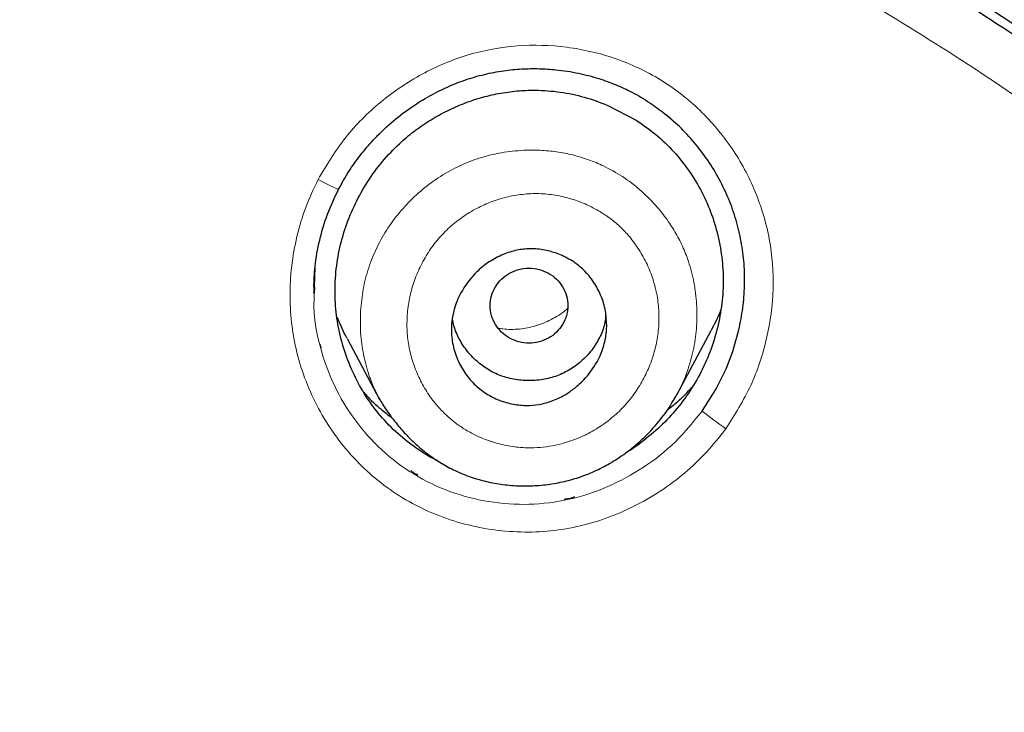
# Model space of a CAD drawing. Header units: millimetres. Extents: x 8 to 830, y 12 to 2106.
# Tile 581 of 624: x 488 to 500, y 1860 to 1868. Entities that reach past the tile are written whole.
import ezdxf

# ---------------------------------------------------------------- set-up
doc = ezdxf.new("R2010")
doc.units = ezdxf.units.MM

msp = doc.modelspace()

# ---------------------------------------------------------------- linework, layer by layer
at = {"color": 7, "linetype": 'Continuous', "lineweight": 30}
for p, q in [((494.922, 1867.393), (495.25, 1867.222)), ((494.922, 1867.393), (495.25, 1867.222)), ((491.519, 1865.335), (491.517, 1865.222)), ((491.519, 1865.335), (491.517, 1865.222)), ((491.514, 1865.222), (491.514, 1865.215)), ((491.514, 1865.222), (491.514, 1865.215)), ((491.524, 1865.285), (491.522, 1865.215)), ((491.524, 1865.285), (491.522, 1865.215)), ((495.723, 1864.038), (496.121, 1864.784)), ((491.901, 1864.691), (492.279, 1863.981)), ((492.282, 1863.983), (492.277, 1863.993)), ((495.779, 1863.948), (495.779, 1863.948)), ((495.779, 1863.948), (495.779, 1863.948))]:
    msp.add_line(p, q, dxfattribs=at)
at = {"color": 8, "linetype": 'Continuous', "lineweight": 0}
for p, q in [((491.53, 1865.516), (491.524, 1865.285)), ((491.53, 1865.516), (491.524, 1865.285)), ((492.294, 1863.96), (492.282, 1863.983))]:
    msp.add_line(p, q, dxfattribs=at)
at = {"color": 8, "linetype": 'Continuous', "lineweight": 0, "flags": 128}
msp.add_lwpolyline([(491.803, 1866.422), (491.803, 1866.42), (491.794, 1866.423), (491.774, 1866.431), (491.745, 1866.444), (491.708, 1866.461), (491.665, 1866.482), (491.617, 1866.506), (491.565, 1866.532)], dxfattribs=at)
msp.add_lwpolyline([(491.803, 1866.422), (491.803, 1866.42), (491.794, 1866.423), (491.774, 1866.431), (491.745, 1866.444), (491.708, 1866.461), (491.665, 1866.482), (491.617, 1866.506), (491.565, 1866.532)], dxfattribs=at)
at = {"color": 8, "linetype": 'Continuous', "lineweight": 0}
msp.add_arc((499.289, 1867.951), 5.249, 231.3978, 235.142, dxfattribs=at)
at = {"color": 7, "linetype": 'Continuous', "lineweight": 30}
for points, knots in [([(510.735, 1777.283), (511.196, 1778.511), (512.114, 1780.956), (513.098, 1784.726), (513.872, 1788.507), (514.456, 1792.3), (514.943, 1796.485), (515.298, 1801.065), (515.507, 1806.03), (515.602, 1811.577), (515.593, 1817.706), (515.581, 1824.436), (515.477, 1831.185), (515.158, 1837.963), (514.614, 1843.619), (513.944, 1848.142), (513.279, 1851.54), (512.399, 1854.924), (511.244, 1858.268), (509.826, 1861.345), (508.149, 1864.109), (506.256, 1866.524), (504.046, 1868.669), (501.607, 1870.523), (499.025, 1872.121), (495.903, 1873.724), (492.217, 1875.246), (487.967, 1876.614), (483.651, 1877.697), (479.286, 1878.524), (474.885, 1879.093), (470.474, 1879.417), (466.081, 1879.544), (461.71, 1879.555), (457.339, 1879.543), (452.947, 1879.415), (448.536, 1879.093), (444.134, 1878.525), (439.769, 1877.697), (435.453, 1876.616), (431.203, 1875.245), (427.517, 1873.725), (424.396, 1872.122), (421.813, 1870.525), (419.375, 1868.669), (417.164, 1866.525), (415.271, 1864.109), (413.594, 1861.345), (412.176, 1858.269), (411.021, 1854.924), (410.141, 1851.54), (409.476, 1848.142), (408.806, 1843.619), (408.262, 1837.963), (407.943, 1831.185), (407.839, 1824.437), (407.828, 1817.706), (407.817, 1811.126), (407.941, 1804.673), (408.288, 1798.348), (408.866, 1792.889), (409.585, 1788.305), (410.354, 1784.591), (411.329, 1780.89), (412.232, 1778.489), (412.686, 1777.283)], [0, 0, 0, 0, 0.01422, 0.028301, 0.042283, 0.056188, 0.070046, 0.088148, 0.106186, 0.124159, 0.148558, 0.172923, 0.197399, 0.221993, 0.24671, 0.259145, 0.27167, 0.284302, 0.297067, 0.309991, 0.320883, 0.3319, 0.342924, 0.353811, 0.364567, 0.375221, 0.391058, 0.40678, 0.422432, 0.438055, 0.453668, 0.469227, 0.484683, 0.500001, 0.515318, 0.530774, 0.546334, 0.561944, 0.577571, 0.59322, 0.608942, 0.624779, 0.635434, 0.646191, 0.657076, 0.668103, 0.679114, 0.690014, 0.702933, 0.7157, 0.728331, 0.740856, 0.753291, 0.778008, 0.802602, 0.827078, 0.851444, 0.875842, 0.898728, 0.921719, 0.944802, 0.958463, 0.9722, 0.986034, 1, 1, 1, 1]), ([(510.735, 1777.283), (511.196, 1778.511), (512.114, 1780.956), (513.098, 1784.726), (513.872, 1788.507), (514.456, 1792.3), (514.943, 1796.485), (515.298, 1801.065), (515.507, 1806.03), (515.602, 1811.577), (515.593, 1817.706), (515.581, 1824.436), (515.477, 1831.185), (515.158, 1837.963), (514.614, 1843.619), (513.944, 1848.142), (513.279, 1851.54), (512.399, 1854.924), (511.244, 1858.268), (509.826, 1861.345), (508.149, 1864.109), (506.256, 1866.524), (504.046, 1868.669), (501.607, 1870.523), (499.025, 1872.121), (495.903, 1873.724), (492.217, 1875.246), (487.967, 1876.614), (483.651, 1877.697), (479.286, 1878.524), (474.885, 1879.093), (470.474, 1879.417), (466.081, 1879.544), (461.71, 1879.555), (457.339, 1879.543), (452.947, 1879.415), (448.536, 1879.093), (444.134, 1878.525), (439.769, 1877.697), (435.453, 1876.616), (431.203, 1875.245), (427.517, 1873.725), (424.396, 1872.122), (421.813, 1870.525), (419.375, 1868.669), (417.164, 1866.525), (415.271, 1864.109), (413.594, 1861.345), (412.176, 1858.269), (411.021, 1854.924), (410.141, 1851.54), (409.476, 1848.142), (408.806, 1843.619), (408.262, 1837.963), (407.943, 1831.185), (407.839, 1824.437), (407.828, 1817.706), (407.817, 1811.126), (407.941, 1804.673), (408.288, 1798.348), (408.866, 1792.889), (409.585, 1788.305), (410.354, 1784.591), (411.329, 1780.89), (412.232, 1778.489), (412.686, 1777.283)], [0, 0, 0, 0, 0.01422, 0.028301, 0.042283, 0.056188, 0.070046, 0.088148, 0.106186, 0.124159, 0.148558, 0.172923, 0.197399, 0.221993, 0.24671, 0.259145, 0.27167, 0.284302, 0.297067, 0.309991, 0.320883, 0.3319, 0.342924, 0.353811, 0.364567, 0.375221, 0.391058, 0.40678, 0.422432, 0.438055, 0.453668, 0.469227, 0.484683, 0.500001, 0.515318, 0.530774, 0.546334, 0.561944, 0.577571, 0.59322, 0.608942, 0.624779, 0.635434, 0.646191, 0.657076, 0.668103, 0.679114, 0.690014, 0.702933, 0.7157, 0.728331, 0.740856, 0.753291, 0.778008, 0.802602, 0.827078, 0.851444, 0.875842, 0.898728, 0.921719, 0.944802, 0.958463, 0.9722, 0.986034, 1, 1, 1, 1]), ([(509.342, 1777.405), (509.718, 1778.392), (510.47, 1780.366), (511.332, 1783.407), (512.046, 1786.476), (512.617, 1789.571), (513.077, 1792.68), (513.51, 1796.392), (513.859, 1800.711), (514.082, 1805.632), (514.182, 1810.777), (514.188, 1816.142), (514.173, 1821.731), (514.115, 1827.323), (513.942, 1832.92), (513.588, 1838.517), (513.084, 1843.169), (512.519, 1846.875), (511.991, 1849.641), (511.334, 1852.386), (510.519, 1855.094), (509.512, 1857.746), (508.383, 1860.098), (507.165, 1862.141), (505.916, 1863.888), (504.502, 1865.514), (502.758, 1867.162), (500.656, 1868.771), (498.205, 1870.302), (495.467, 1871.725), (492.454, 1873.021), (489.178, 1874.177), (485.839, 1875.143), (482.453, 1875.939), (478.747, 1876.63), (474.722, 1877.159), (470.387, 1877.487), (466.047, 1877.618), (461.711, 1877.632), (457.374, 1877.617), (453.033, 1877.484), (448.697, 1877.159), (444.672, 1876.63), (440.967, 1875.94), (437.582, 1875.144), (434.243, 1874.177), (430.966, 1873.02), (427.952, 1871.725), (425.215, 1870.302), (422.765, 1868.771), (420.664, 1867.161), (418.919, 1865.515), (417.506, 1863.888), (416.255, 1862.141), (415.039, 1860.097), (413.909, 1857.746), (412.902, 1855.094), (412.087, 1852.386), (411.43, 1849.642), (410.902, 1846.875), (410.337, 1843.17), (409.833, 1838.517), (409.479, 1832.921), (409.306, 1827.324), (409.248, 1821.731), (409.233, 1816.142), (409.239, 1810.852), (409.333, 1805.856), (409.537, 1801.159), (409.896, 1796.466), (410.376, 1792.367), (410.925, 1788.863), (411.488, 1785.949), (412.182, 1783.059), (413.011, 1780.196), (413.722, 1778.336), (414.078, 1777.405)], [0, 0, 0, 0, 0.011709, 0.0234, 0.035079, 0.046745, 0.058401, 0.070053, 0.08835, 0.106637, 0.124908, 0.145647, 0.166375, 0.187119, 0.207887, 0.228673, 0.249479, 0.259892, 0.270315, 0.28075, 0.291198, 0.301658, 0.31213, 0.319994, 0.327864, 0.335737, 0.343609, 0.354092, 0.364563, 0.37502, 0.38755, 0.400066, 0.41258, 0.425091, 0.437599, 0.45323, 0.468841, 0.484431, 0.499999, 0.515569, 0.531166, 0.546782, 0.562408, 0.574915, 0.587424, 0.599934, 0.612454, 0.624987, 0.635443, 0.645912, 0.656393, 0.664263, 0.672136, 0.680006, 0.687871, 0.698343, 0.708803, 0.71925, 0.729685, 0.740108, 0.750521, 0.771326, 0.792113, 0.81288, 0.833624, 0.854353, 0.875091, 0.892532, 0.909986, 0.927451, 0.944927, 0.955919, 0.966921, 0.977933, 0.988958, 1, 1, 1, 1]), ([(509.342, 1777.405), (509.718, 1778.392), (510.47, 1780.366), (511.332, 1783.407), (512.046, 1786.476), (512.617, 1789.571), (513.077, 1792.68), (513.51, 1796.392), (513.859, 1800.711), (514.082, 1805.632), (514.182, 1810.777), (514.188, 1816.142), (514.173, 1821.731), (514.115, 1827.323), (513.942, 1832.92), (513.588, 1838.517), (513.084, 1843.169), (512.519, 1846.875), (511.991, 1849.641), (511.334, 1852.386), (510.519, 1855.094), (509.512, 1857.746), (508.383, 1860.098), (507.165, 1862.141), (505.916, 1863.888), (504.502, 1865.514), (502.758, 1867.162), (500.656, 1868.771), (498.205, 1870.302), (495.467, 1871.725), (492.454, 1873.021), (489.178, 1874.177), (485.839, 1875.143), (482.453, 1875.939), (478.747, 1876.63), (474.722, 1877.159), (470.387, 1877.487), (466.047, 1877.618), (461.711, 1877.632), (457.374, 1877.617), (453.033, 1877.484), (448.697, 1877.159), (444.672, 1876.63), (440.967, 1875.94), (437.582, 1875.144), (434.243, 1874.177), (430.966, 1873.02), (427.952, 1871.725), (425.215, 1870.302), (422.765, 1868.771), (420.664, 1867.161), (418.919, 1865.515), (417.506, 1863.888), (416.255, 1862.141), (415.039, 1860.097), (413.909, 1857.746), (412.902, 1855.094), (412.087, 1852.386), (411.43, 1849.642), (410.902, 1846.875), (410.337, 1843.17), (409.833, 1838.517), (409.479, 1832.921), (409.306, 1827.324), (409.248, 1821.731), (409.233, 1816.142), (409.239, 1810.852), (409.333, 1805.856), (409.537, 1801.159), (409.896, 1796.466), (410.376, 1792.367), (410.925, 1788.863), (411.488, 1785.949), (412.182, 1783.059), (413.011, 1780.196), (413.722, 1778.336), (414.078, 1777.405)], [0, 0, 0, 0, 0.011709, 0.0234, 0.035079, 0.046745, 0.058401, 0.070053, 0.08835, 0.106637, 0.124908, 0.145647, 0.166375, 0.187119, 0.207887, 0.228673, 0.249479, 0.259892, 0.270315, 0.28075, 0.291198, 0.301658, 0.31213, 0.319994, 0.327864, 0.335737, 0.343609, 0.354092, 0.364563, 0.37502, 0.38755, 0.400066, 0.41258, 0.425091, 0.437599, 0.45323, 0.468841, 0.484431, 0.499999, 0.515569, 0.531166, 0.546782, 0.562408, 0.574915, 0.587424, 0.599934, 0.612454, 0.624987, 0.635443, 0.645912, 0.656393, 0.664263, 0.672136, 0.680006, 0.687871, 0.698343, 0.708803, 0.71925, 0.729685, 0.740108, 0.750521, 0.771326, 0.792113, 0.81288, 0.833624, 0.854353, 0.875091, 0.892532, 0.909986, 0.927451, 0.944927, 0.955919, 0.966921, 0.977933, 0.988958, 1, 1, 1, 1]), ([(508.32, 1777.336), (508.798, 1778.495), (509.754, 1780.813), (510.788, 1784.423), (511.617, 1788.08), (512.246, 1791.776), (512.776, 1795.87), (513.17, 1800.359), (513.417, 1805.242), (513.545, 1810.726), (513.559, 1816.809), (513.561, 1823.49), (513.474, 1830.172), (513.167, 1836.849), (512.631, 1842.404), (511.967, 1846.826), (511.302, 1850.116), (510.432, 1853.356), (509.307, 1856.526), (507.943, 1859.411), (506.36, 1861.974), (504.598, 1864.196), (502.559, 1866.182), (500.302, 1867.929), (497.884, 1869.447), (494.921, 1870.991), (491.395, 1872.473), (487.31, 1873.812), (483.151, 1874.878), (478.924, 1875.692), (474.644, 1876.259), (470.335, 1876.586), (466.021, 1876.715), (463.147, 1876.722), (461.71, 1876.725)], [0, 0, 0, 0, 0.027961, 0.055896, 0.083926, 0.111994, 0.13998, 0.176562, 0.213145, 0.249758, 0.299733, 0.349715, 0.399667, 0.449587, 0.499558, 0.524633, 0.549704, 0.574672, 0.599627, 0.624766, 0.645672, 0.666497, 0.687479, 0.708392, 0.729201, 0.750078, 0.781476, 0.812638, 0.843742, 0.874921, 0.906237, 0.937548, 0.968776, 1, 1, 1, 1]), ([(508.211, 1777.329), (508.692, 1778.491), (509.652, 1780.811), (510.687, 1784.424), (511.517, 1788.082), (512.147, 1791.781), (512.677, 1795.88), (513.071, 1800.374), (513.318, 1805.258), (513.446, 1810.741), (513.458, 1816.821), (513.461, 1823.5), (513.374, 1830.177), (513.066, 1836.846), (512.531, 1842.387), (511.87, 1846.799), (511.205, 1850.089), (510.333, 1853.335), (509.204, 1856.508), (507.839, 1859.389), (506.256, 1861.945), (504.496, 1864.158), (502.459, 1866.135), (500.205, 1867.872), (497.79, 1869.383), (494.834, 1870.919), (491.316, 1872.393), (487.241, 1873.725), (483.093, 1874.785), (478.877, 1875.596), (474.608, 1876.159), (470.312, 1876.484), (466.01, 1876.612), (463.143, 1876.619), (461.71, 1876.622)], [0, 0, 0, 0, 0.02807, 0.056049, 0.084097, 0.11222, 0.14029, 0.176957, 0.213595, 0.25024, 0.300239, 0.350256, 0.400249, 0.450165, 0.500053, 0.525046, 0.550147, 0.575233, 0.600252, 0.625384, 0.646253, 0.667044, 0.687993, 0.70887, 0.729645, 0.750488, 0.781834, 0.812944, 0.843996, 0.875125, 0.90639, 0.93765, 0.968827, 1, 1, 1, 1]), ([(491.802, 1866.42), (491.841, 1866.49), (491.917, 1866.627), (492.053, 1866.816), (492.199, 1866.989), (492.372, 1867.16), (492.572, 1867.324), (492.799, 1867.474), (493.03, 1867.595), (493.26, 1867.688), (493.488, 1867.755), (493.71, 1867.797), (493.923, 1867.818), (494.125, 1867.821), (494.345, 1867.807), (494.576, 1867.771), (494.81, 1867.71), (495.016, 1867.635), (495.215, 1867.542), (495.404, 1867.431), (495.579, 1867.304), (495.677, 1867.215), (495.724, 1867.174)], [0, 0, 0, 0, 0.05144, 0.101488, 0.150172, 0.197491, 0.258432, 0.316904, 0.372896, 0.42643, 0.477527, 0.526133, 0.572309, 0.616093, 0.657502, 0.71516, 0.767497, 0.814564, 0.857865, 0.910857, 0.958204, 1, 1, 1, 1]), ([(491.802, 1866.42), (491.841, 1866.49), (491.917, 1866.627), (492.053, 1866.816), (492.199, 1866.989), (492.372, 1867.16), (492.572, 1867.324), (492.799, 1867.474), (493.03, 1867.595), (493.26, 1867.688), (493.488, 1867.755), (493.71, 1867.797), (493.923, 1867.818), (494.125, 1867.821), (494.345, 1867.807), (494.576, 1867.771), (494.81, 1867.71), (495.016, 1867.635), (495.215, 1867.542), (495.404, 1867.431), (495.579, 1867.304), (495.677, 1867.215), (495.724, 1867.174)], [0, 0, 0, 0, 0.05144, 0.101488, 0.150172, 0.197491, 0.258432, 0.316904, 0.372896, 0.42643, 0.477527, 0.526133, 0.572309, 0.616093, 0.657502, 0.71516, 0.767497, 0.814564, 0.857865, 0.910857, 0.958204, 1, 1, 1, 1]), ([(492.95, 1863.274), (492.943, 1863.277), (492.849, 1863.319), (492.682, 1863.429), (492.458, 1863.607), (492.263, 1863.816), (492.096, 1864.048), (491.961, 1864.302), (491.859, 1864.572), (491.79, 1864.852), (491.759, 1865.139), (491.764, 1865.426), (491.805, 1865.71), (491.882, 1865.989), (491.993, 1866.258), (492.135, 1866.511), (492.306, 1866.745), (492.489, 1866.936), (492.672, 1867.092), (492.85, 1867.216), (493.039, 1867.322), (493.238, 1867.412), (493.445, 1867.483), (493.656, 1867.534), (493.869, 1867.563), (494.108, 1867.573), (494.371, 1867.553), (494.653, 1867.495), (494.832, 1867.428), (494.922, 1867.393)], [0, 0, 0, 0, 0.003111, 0.044885, 0.086159, 0.127703, 0.169065, 0.210369, 0.252317, 0.294186, 0.335469, 0.376822, 0.41824, 0.459574, 0.501402, 0.543327, 0.584643, 0.625988, 0.657199, 0.688191, 0.719256, 0.750691, 0.782513, 0.813673, 0.844518, 0.875394, 0.917038, 0.958321, 1, 1, 1, 1]), ([(492.95, 1863.274), (492.943, 1863.277), (492.849, 1863.319), (492.682, 1863.429), (492.458, 1863.607), (492.263, 1863.816), (492.096, 1864.048), (491.961, 1864.302), (491.859, 1864.572), (491.79, 1864.852), (491.759, 1865.139), (491.764, 1865.426), (491.805, 1865.71), (491.882, 1865.989), (491.993, 1866.258), (492.135, 1866.511), (492.306, 1866.745), (492.489, 1866.936), (492.672, 1867.092), (492.85, 1867.216), (493.039, 1867.322), (493.238, 1867.412), (493.445, 1867.483), (493.656, 1867.534), (493.869, 1867.563), (494.108, 1867.573), (494.371, 1867.553), (494.653, 1867.495), (494.832, 1867.428), (494.922, 1867.393)], [0, 0, 0, 0, 0.003111, 0.044885, 0.086159, 0.127703, 0.169065, 0.210369, 0.252317, 0.294186, 0.335469, 0.376822, 0.41824, 0.459574, 0.501402, 0.543327, 0.584643, 0.625988, 0.657199, 0.688191, 0.719256, 0.750691, 0.782513, 0.813673, 0.844518, 0.875394, 0.917038, 0.958321, 1, 1, 1, 1]), ([(496.014, 1863.849), (496.078, 1863.946), (496.206, 1864.139), (496.347, 1864.457), (496.439, 1864.761), (496.49, 1865.044), (496.511, 1865.301), (496.505, 1865.559), (496.472, 1865.814), (496.412, 1866.065), (496.327, 1866.307), (496.217, 1866.539), (496.084, 1866.759), (495.929, 1866.963), (495.756, 1867.151), (495.625, 1867.259), (495.559, 1867.313)], [0, 0, 0, 0, 0.089524, 0.178811, 0.267914, 0.334648, 0.401295, 0.467898, 0.534549, 0.601219, 0.667828, 0.734408, 0.800972, 0.86753, 0.934116, 1, 1, 1, 1]), ([(496.014, 1863.849), (496.078, 1863.946), (496.206, 1864.139), (496.347, 1864.457), (496.439, 1864.761), (496.49, 1865.044), (496.511, 1865.301), (496.505, 1865.559), (496.472, 1865.814), (496.412, 1866.065), (496.327, 1866.307), (496.217, 1866.539), (496.084, 1866.759), (495.929, 1866.963), (495.756, 1867.151), (495.625, 1867.259), (495.559, 1867.313)], [0, 0, 0, 0, 0.089524, 0.178811, 0.267914, 0.334648, 0.401295, 0.467898, 0.534549, 0.601219, 0.667828, 0.734408, 0.800972, 0.86753, 0.934116, 1, 1, 1, 1]), ([(495.25, 1867.222), (495.328, 1867.168), (495.485, 1867.06), (495.69, 1866.86), (495.869, 1866.635), (496.017, 1866.39), (496.132, 1866.127), (496.211, 1865.85), (496.256, 1865.565), (496.264, 1865.276), (496.234, 1864.989), (496.17, 1864.707), (496.071, 1864.435), (495.939, 1864.176), (495.777, 1863.935), (495.587, 1863.716), (495.369, 1863.527), (495.214, 1863.409), (495.128, 1863.364), (495.127, 1863.363)], [0, 0, 0, 0, 0.062224, 0.124213, 0.187012, 0.249266, 0.311344, 0.374291, 0.436844, 0.499072, 0.562084, 0.624533, 0.686708, 0.749619, 0.81253, 0.874606, 0.936789, 0.999534, 1, 1, 1, 1]), ([(495.25, 1867.222), (495.328, 1867.168), (495.485, 1867.06), (495.69, 1866.86), (495.869, 1866.635), (496.017, 1866.39), (496.132, 1866.127), (496.211, 1865.85), (496.256, 1865.565), (496.264, 1865.276), (496.234, 1864.989), (496.17, 1864.707), (496.071, 1864.435), (495.939, 1864.176), (495.777, 1863.935), (495.587, 1863.716), (495.369, 1863.527), (495.214, 1863.409), (495.128, 1863.364), (495.127, 1863.363)], [0, 0, 0, 0, 0.062224, 0.124213, 0.187012, 0.249266, 0.311344, 0.374291, 0.436844, 0.499072, 0.562084, 0.624533, 0.686708, 0.749619, 0.81253, 0.874606, 0.936789, 0.999534, 1, 1, 1, 1]), ([(491.517, 1865.285), (491.519, 1865.364), (491.526, 1865.548), (491.58, 1865.832), (491.668, 1866.134), (491.758, 1866.324), (491.802, 1866.42)], [0, 0, 0, 0, 0.202337, 0.467051, 0.732839, 1, 1, 1, 1]), ([(491.517, 1865.285), (491.519, 1865.364), (491.526, 1865.548), (491.58, 1865.832), (491.668, 1866.134), (491.758, 1866.324), (491.802, 1866.42)], [0, 0, 0, 0, 0.202337, 0.467051, 0.732839, 1, 1, 1, 1]), ([(494.91, 1864.846), (494.91, 1864.833), (494.909, 1864.803), (494.905, 1864.751), (494.895, 1864.685), (494.868, 1864.57), (494.797, 1864.399), (494.688, 1864.253), (494.592, 1864.159), (494.54, 1864.115), (494.454, 1864.051), (494.331, 1863.982), (494.171, 1863.93), (494.01, 1863.909), (493.847, 1863.92), (493.682, 1863.963), (493.526, 1864.038), (493.386, 1864.143), (493.269, 1864.277), (493.18, 1864.436), (493.123, 1864.612), (493.109, 1864.744), (493.11, 1864.823), (493.112, 1864.851), (493.118, 1864.921), (493.143, 1865.048), (493.222, 1865.241), (493.337, 1865.398), (493.451, 1865.506), (493.528, 1865.566), (493.608, 1865.616), (493.713, 1865.669), (493.845, 1865.713), (494.007, 1865.735), (494.172, 1865.724), (494.338, 1865.68), (494.494, 1865.605), (494.634, 1865.5), (494.751, 1865.365), (494.84, 1865.207), (494.899, 1865.032), (494.906, 1864.908), (494.91, 1864.846)], [0, 0, 0, 0, 0.006631, 0.015854, 0.027693, 0.042064, 0.078244, 0.124884, 0.137219, 0.149245, 0.160881, 0.193613, 0.223151, 0.249628, 0.279212, 0.309319, 0.33976, 0.370826, 0.402217, 0.434342, 0.467072, 0.500287, 0.504098, 0.50913, 0.515375, 0.541062, 0.577591, 0.624789, 0.642739, 0.659937, 0.676523, 0.692492, 0.722205, 0.749442, 0.779106, 0.809326, 0.839909, 0.870848, 0.902391, 0.9343, 0.966915, 1, 1, 1, 1]), ([(494.46, 1865.071), (494.457, 1865.109), (494.451, 1865.185), (494.403, 1865.291), (494.332, 1865.382), (494.237, 1865.452), (494.128, 1865.495), (494.01, 1865.511), (493.892, 1865.495), (493.783, 1865.452), (493.688, 1865.382), (493.616, 1865.291), (493.571, 1865.185), (493.555, 1865.071), (493.571, 1864.957), (493.616, 1864.852), (493.688, 1864.76), (493.783, 1864.691), (493.892, 1864.647), (494.01, 1864.631), (494.128, 1864.647), (494.237, 1864.691), (494.332, 1864.76), (494.403, 1864.852), (494.451, 1864.957), (494.457, 1865.033), (494.46, 1865.071)], [0, 0, 0, 0, 0.041659, 0.083341, 0.125, 0.166659, 0.208341, 0.25, 0.291659, 0.333341, 0.375, 0.416659, 0.458341, 0.5, 0.541659, 0.583341, 0.625, 0.666659, 0.708341, 0.75, 0.791659, 0.833341, 0.875, 0.916659, 0.958341, 1, 1, 1, 1]), ([(494.899, 1864.953), (494.897, 1864.935), (494.892, 1864.861), (494.848, 1864.736), (494.766, 1864.586), (494.65, 1864.453), (494.514, 1864.342), (494.358, 1864.26), (494.189, 1864.212), (494.011, 1864.197), (493.832, 1864.212), (493.663, 1864.26), (493.508, 1864.341), (493.371, 1864.452), (493.255, 1864.585), (493.172, 1864.735), (493.13, 1864.853), (493.124, 1864.919), (493.123, 1864.93)], [0, 0, 0, 0, 0.022368, 0.090129, 0.157779, 0.228129, 0.298691, 0.366389, 0.434034, 0.50444, 0.575054, 0.642753, 0.710349, 0.780669, 0.851405, 0.919224, 0.98693, 1, 1, 1, 1]), ([(496.232, 1865.023), (496.228, 1865.013), (496.198, 1864.93), (496.156, 1864.852), (496.12, 1864.784)], [0, 0, 0, 0, 0.129551, 1, 1, 1, 1]), ([(491.903, 1864.692), (491.896, 1864.704), (491.85, 1864.782), (491.816, 1864.867), (491.787, 1864.939)], [0, 0, 0, 0, 0.150373, 1, 1, 1, 1]), ([(491.59, 1864.619), (491.591, 1864.611), (491.592, 1864.598), (491.597, 1864.586), (491.599, 1864.581)], [0, 0, 0, 0, 0.575587, 1, 1, 1, 1]), ([(491.59, 1864.619), (491.591, 1864.611), (491.592, 1864.598), (491.597, 1864.586), (491.599, 1864.581)], [0, 0, 0, 0, 0.575587, 1, 1, 1, 1]), ([(492.094, 1864.067), (492.104, 1864.055), (492.165, 1863.984), (492.273, 1863.885), (492.376, 1863.806), (492.419, 1863.774)], [0, 0, 0, 0, 0.112337, 0.63429, 1, 1, 1, 1]), ([(492.094, 1864.067), (492.104, 1864.055), (492.165, 1863.984), (492.273, 1863.885), (492.376, 1863.806), (492.419, 1863.774)], [0, 0, 0, 0, 0.112337, 0.63429, 1, 1, 1, 1]), ([(492.275, 1863.992), (492.287, 1863.971), (492.313, 1863.926), (492.362, 1863.853), (492.42, 1863.772), (492.496, 1863.675), (492.592, 1863.565), (492.712, 1863.449), (492.846, 1863.34), (492.994, 1863.241), (493.155, 1863.154), (493.329, 1863.083), (493.514, 1863.029), (493.707, 1862.994), (493.905, 1862.978), (494.103, 1862.982), (494.3, 1863.006), (494.493, 1863.048), (494.68, 1863.11), (494.859, 1863.191), (495.028, 1863.289), (495.184, 1863.401), (495.326, 1863.523), (495.468, 1863.669), (495.606, 1863.839), (495.686, 1863.976), (495.724, 1864.042)], [0, 0, 0, 0, 0.0187, 0.039461, 0.062694, 0.088744, 0.127035, 0.166788, 0.207813, 0.250025, 0.293346, 0.337749, 0.383502, 0.430296, 0.477154, 0.523974, 0.570688, 0.617244, 0.663616, 0.709807, 0.755792, 0.801534, 0.845554, 0.887326, 0.945951, 1, 1, 1, 1]), ([(495.615, 1863.864), (495.647, 1863.89), (495.74, 1863.963), (495.835, 1864.053), (495.893, 1864.121), (495.901, 1864.13)], [0, 0, 0, 0, 0.31632, 0.908991, 1, 1, 1, 1]), ([(495.615, 1863.864), (495.647, 1863.89), (495.74, 1863.963), (495.835, 1864.053), (495.893, 1864.121), (495.901, 1864.13)], [0, 0, 0, 0, 0.31632, 0.908991, 1, 1, 1, 1]), ([(492.639, 1863.158), (492.651, 1863.149), (492.677, 1863.13), (492.706, 1863.117), (492.722, 1863.11)], [0, 0, 0, 0, 0.4593637, 1, 1, 1, 1]), ([(492.639, 1863.158), (492.651, 1863.149), (492.677, 1863.13), (492.706, 1863.117), (492.722, 1863.11)], [0, 0, 0, 0, 0.4593637, 1, 1, 1, 1]), ([(494.417, 1862.829), (494.437, 1862.831), (494.479, 1862.834), (494.52, 1862.849), (494.541, 1862.857)], [0, 0, 0, 0, 0.476852, 1, 1, 1, 1]), ([(494.417, 1862.829), (494.437, 1862.831), (494.479, 1862.834), (494.52, 1862.849), (494.541, 1862.857)], [0, 0, 0, 0, 0.476852, 1, 1, 1, 1])]:
    msp.add_open_spline(points, degree=3, knots=knots, dxfattribs=at)
at = {"color": 8, "linetype": 'Continuous', "lineweight": 0}
for points, knots in [([(461.71, 1877.106), (463.633, 1877.101), (467.47, 1877.089), (473.208, 1876.804), (478.42, 1876.168), (483.101, 1875.272), (487.279, 1874.208), (491.401, 1872.866), (494.969, 1871.372), (497.968, 1869.816), (500.422, 1868.283), (502.716, 1866.525), (504.78, 1864.516), (506.577, 1862.28), (508.198, 1859.7), (509.592, 1856.79), (510.744, 1853.588), (511.635, 1850.31), (512.317, 1846.984), (512.994, 1842.527), (513.541, 1836.936), (513.855, 1830.217), (513.944, 1823.496), (513.943, 1816.773), (513.927, 1810.204), (513.753, 1803.798), (513.347, 1797.579), (512.711, 1792.259), (511.939, 1787.835), (511.125, 1784.287), (510.115, 1780.769), (509.187, 1778.501), (508.722, 1777.363)], [0, 0, 0, 0, 0.041621, 0.083027, 0.124254, 0.155187, 0.186259, 0.217684, 0.249258, 0.270278, 0.291311, 0.312423, 0.333508, 0.354515, 0.375614, 0.400882, 0.426039, 0.451271, 0.476543, 0.501735, 0.551843, 0.601883, 0.651941, 0.702019, 0.752119, 0.798831, 0.845298, 0.891449, 0.918531, 0.94558, 0.97268, 1, 1, 1, 1]), ([(507.596, 1777.288), (508.035, 1778.32), (508.91, 1780.377), (509.885, 1783.568), (510.684, 1786.79), (511.314, 1790.048), (511.919, 1794.063), (512.419, 1798.836), (512.745, 1804.36), (512.89, 1809.886), (512.918, 1815.413), (512.918, 1820.942), (512.891, 1826.476), (512.756, 1832.013), (512.447, 1837.545), (511.988, 1842.139), (511.464, 1845.793), (510.964, 1848.517), (510.331, 1851.223), (509.544, 1853.897), (508.565, 1856.514), (507.463, 1858.833), (506.273, 1860.848), (505.049, 1862.57), (503.668, 1864.166), (501.973, 1865.782), (499.926, 1867.363), (497.526, 1868.872), (494.841, 1870.272), (491.886, 1871.547), (488.669, 1872.681), (485.385, 1873.629), (482.056, 1874.414), (478.422, 1875.087), (474.482, 1875.601), (470.237, 1875.919), (465.977, 1876.044), (463.133, 1876.052), (461.71, 1876.056)], [0, 0, 0, 0, 0.025187, 0.050179, 0.075123, 0.100094, 0.125136, 0.166903, 0.208626, 0.250313, 0.291969, 0.333625, 0.37529, 0.416998, 0.458703, 0.500331, 0.521117, 0.541911, 0.562756, 0.58369, 0.604635, 0.625533, 0.64124, 0.657021, 0.672697, 0.688253, 0.709036, 0.729951, 0.750861, 0.775791, 0.800731, 0.825772, 0.850789, 0.87571, 0.906738, 0.93776, 0.968848, 1, 1, 1, 1]), ([(507.596, 1777.288), (508.035, 1778.32), (508.91, 1780.377), (509.885, 1783.568), (510.684, 1786.79), (511.314, 1790.048), (511.919, 1794.063), (512.419, 1798.836), (512.745, 1804.36), (512.89, 1809.886), (512.918, 1815.413), (512.918, 1820.942), (512.891, 1826.476), (512.756, 1832.013), (512.447, 1837.545), (511.988, 1842.139), (511.464, 1845.793), (510.964, 1848.517), (510.331, 1851.223), (509.544, 1853.897), (508.565, 1856.514), (507.463, 1858.833), (506.273, 1860.848), (505.049, 1862.57), (503.668, 1864.166), (501.973, 1865.782), (499.926, 1867.363), (497.526, 1868.872), (494.841, 1870.272), (491.886, 1871.547), (488.669, 1872.681), (485.385, 1873.629), (482.056, 1874.414), (478.422, 1875.087), (474.482, 1875.601), (470.237, 1875.919), (465.977, 1876.044), (463.133, 1876.052), (461.71, 1876.056)], [0, 0, 0, 0, 0.025187, 0.050179, 0.075123, 0.100094, 0.125136, 0.166903, 0.208626, 0.250313, 0.291969, 0.333625, 0.37529, 0.416998, 0.458703, 0.500331, 0.521117, 0.541911, 0.562756, 0.58369, 0.604635, 0.625533, 0.64124, 0.657021, 0.672697, 0.688253, 0.709036, 0.729951, 0.750861, 0.775791, 0.800731, 0.825772, 0.850789, 0.87571, 0.906738, 0.93776, 0.968848, 1, 1, 1, 1]), ([(491.565, 1866.532), (491.665, 1866.699), (491.863, 1867.032), (492.281, 1867.444), (492.761, 1867.772), (493.299, 1867.997), (493.87, 1868.102), (494.451, 1868.086), (495.016, 1867.954), (495.543, 1867.708), (496.001, 1867.352), (496.374, 1866.908), (496.648, 1866.399), (496.814, 1865.844), (496.857, 1865.266), (496.78, 1864.691), (496.6, 1864.135), (496.393, 1863.808), (496.289, 1863.644)], [0, 0, 0, 0, 0.062556, 0.12511, 0.187596, 0.249946, 0.312237, 0.374637, 0.437186, 0.499918, 0.562622, 0.625208, 0.68775, 0.750175, 0.81252, 0.87497, 0.937501, 1, 1, 1, 1]), ([(491.565, 1866.532), (491.665, 1866.699), (491.863, 1867.032), (492.281, 1867.444), (492.761, 1867.772), (493.299, 1867.997), (493.87, 1868.102), (494.451, 1868.086), (495.016, 1867.954), (495.543, 1867.708), (496.001, 1867.352), (496.374, 1866.908), (496.648, 1866.399), (496.814, 1865.844), (496.857, 1865.266), (496.78, 1864.691), (496.6, 1864.135), (496.393, 1863.808), (496.289, 1863.644)], [0, 0, 0, 0, 0.062556, 0.12511, 0.187596, 0.249946, 0.312237, 0.374637, 0.437186, 0.499918, 0.562622, 0.625208, 0.68775, 0.750175, 0.81252, 0.87497, 0.937501, 1, 1, 1, 1]), ([(492.06, 1865.041), (492.069, 1865.126), (492.088, 1865.295), (492.158, 1865.542), (492.258, 1865.778), (492.388, 1865.999), (492.546, 1866.201), (492.727, 1866.382), (492.928, 1866.539), (493.148, 1866.669), (493.382, 1866.77), (493.628, 1866.837), (493.882, 1866.873), (494.117, 1866.877), (494.329, 1866.857), (494.517, 1866.821), (494.699, 1866.766), (494.893, 1866.685), (495.095, 1866.571), (495.298, 1866.418), (495.464, 1866.254), (495.597, 1866.089), (495.702, 1865.93), (495.79, 1865.762), (495.867, 1865.565), (495.926, 1865.34), (495.957, 1865.088), (495.956, 1864.834), (495.924, 1864.582), (495.858, 1864.337), (495.774, 1864.126), (495.701, 1864.004), (495.671, 1863.956)], [0, 0, 0, 0, 0.036388, 0.07272, 0.108985, 0.145194, 0.181373, 0.217503, 0.253541, 0.289457, 0.325293, 0.361323, 0.397533, 0.433807, 0.46098, 0.488059, 0.51501, 0.541878, 0.577865, 0.614044, 0.650337, 0.677582, 0.704805, 0.731991, 0.759145, 0.795307, 0.831469, 0.867626, 0.903749, 0.939815, 0.975842, 1, 1, 1, 1]), ([(496.289, 1863.644), (496.217, 1863.551), (496.073, 1863.366), (495.816, 1863.125), (495.533, 1862.914), (495.228, 1862.738), (494.904, 1862.599), (494.566, 1862.501), (494.22, 1862.448), (493.869, 1862.441), (493.52, 1862.477), (493.179, 1862.555), (492.851, 1862.675), (492.541, 1862.836), (492.256, 1863.037), (492, 1863.274), (491.776, 1863.541), (491.587, 1863.835), (491.435, 1864.151), (491.324, 1864.484), (491.257, 1864.828), (491.234, 1865.179), (491.253, 1865.529), (491.315, 1865.875), (491.415, 1866.213), (491.515, 1866.426), (491.565, 1866.532)], [0, 0, 0, 0, 0.041561, 0.083203, 0.124912, 0.166638, 0.208326, 0.249946, 0.291545, 0.333203, 0.374918, 0.416647, 0.458339, 0.499967, 0.541539, 0.583128, 0.624778, 0.666484, 0.708224, 0.749986, 0.791689, 0.833318, 0.87494, 0.916583, 0.958261, 1, 1, 1, 1]), ([(496.289, 1863.644), (496.217, 1863.551), (496.073, 1863.366), (495.816, 1863.125), (495.533, 1862.914), (495.228, 1862.738), (494.904, 1862.599), (494.566, 1862.501), (494.22, 1862.448), (493.869, 1862.441), (493.52, 1862.477), (493.179, 1862.555), (492.851, 1862.675), (492.541, 1862.836), (492.256, 1863.037), (492, 1863.274), (491.776, 1863.541), (491.587, 1863.835), (491.435, 1864.151), (491.324, 1864.484), (491.257, 1864.828), (491.234, 1865.179), (491.253, 1865.529), (491.315, 1865.875), (491.415, 1866.213), (491.515, 1866.426), (491.565, 1866.532)], [0, 0, 0, 0, 0.041561, 0.083203, 0.124912, 0.166638, 0.208326, 0.249946, 0.291545, 0.333203, 0.374918, 0.416647, 0.458339, 0.499967, 0.541539, 0.583128, 0.624778, 0.666484, 0.708224, 0.749986, 0.791689, 0.833318, 0.87494, 0.916583, 0.958261, 1, 1, 1, 1]), ([(492.598, 1864.964), (492.596, 1864.901), (492.592, 1864.773), (492.618, 1864.583), (492.667, 1864.397), (492.74, 1864.219), (492.834, 1864.052), (492.94, 1863.913), (493.05, 1863.799), (493.159, 1863.707), (493.278, 1863.627), (493.42, 1863.552), (493.584, 1863.487), (493.77, 1863.441), (493.944, 1863.421), (494.103, 1863.422), (494.246, 1863.438), (494.388, 1863.468), (494.541, 1863.517), (494.704, 1863.589), (494.869, 1863.689), (495.02, 1863.809), (495.155, 1863.948), (495.27, 1864.103), (495.366, 1864.272), (495.439, 1864.451), (495.49, 1864.638), (495.516, 1864.828), (495.517, 1865.02), (495.493, 1865.21), (495.443, 1865.396), (495.37, 1865.574), (495.276, 1865.74), (495.17, 1865.88), (495.059, 1865.994), (494.949, 1866.085), (494.829, 1866.165), (494.689, 1866.24), (494.525, 1866.304), (494.339, 1866.351), (494.148, 1866.373), (493.957, 1866.368), (493.767, 1866.338), (493.581, 1866.282), (493.404, 1866.203), (493.239, 1866.103), (493.089, 1865.983), (492.954, 1865.845), (492.839, 1865.69), (492.745, 1865.521), (492.671, 1865.342), (492.62, 1865.155), (492.605, 1865.028), (492.598, 1864.964)], [0, 0, 0, 0, 0.020664, 0.041569, 0.062371, 0.083224, 0.104192, 0.124853, 0.140455, 0.155958, 0.171532, 0.187341, 0.208388, 0.229114, 0.249878, 0.265393, 0.280889, 0.296518, 0.312421, 0.333206, 0.35415, 0.374933, 0.395639, 0.416569, 0.437417, 0.458506, 0.479278, 0.500095, 0.5209, 0.541609, 0.562601, 0.583419, 0.604344, 0.625082, 0.640594, 0.656303, 0.671878, 0.68753, 0.70838, 0.729307, 0.750023, 0.770714, 0.791402, 0.812499, 0.833478, 0.854197, 0.875018, 0.895695, 0.916405, 0.937499, 0.958292, 0.979228, 1, 1, 1, 1]), ([(491.522, 1865.215), (491.52, 1865.16), (491.51, 1864.949), (491.582, 1864.584), (491.74, 1864.141), (491.982, 1863.738), (492.292, 1863.388), (492.666, 1863.105), (493.089, 1862.904), (493.542, 1862.785), (494.011, 1862.753), (494.479, 1862.811), (494.928, 1862.96), (495.343, 1863.187), (495.718, 1863.48), (495.916, 1863.726), (496.014, 1863.849)], [0, 0, 0, 0, 0.026002, 0.101031, 0.176131, 0.250953, 0.325575, 0.400211, 0.475021, 0.549889, 0.624755, 0.69961, 0.774681, 0.849959, 0.925155, 1, 1, 1, 1]), ([(491.522, 1865.215), (491.52, 1865.16), (491.51, 1864.949), (491.582, 1864.584), (491.74, 1864.141), (491.982, 1863.738), (492.292, 1863.388), (492.666, 1863.105), (493.089, 1862.904), (493.542, 1862.785), (494.011, 1862.753), (494.479, 1862.811), (494.928, 1862.96), (495.343, 1863.187), (495.718, 1863.48), (495.916, 1863.726), (496.014, 1863.849)], [0, 0, 0, 0, 0.026002, 0.101031, 0.176131, 0.250953, 0.325575, 0.400211, 0.475021, 0.549889, 0.624755, 0.69961, 0.774681, 0.849959, 0.925155, 1, 1, 1, 1]), ([(492.277, 1863.993), (492.256, 1864.032), (492.205, 1864.127), (492.138, 1864.307), (492.081, 1864.533), (492.05, 1864.786), (492.057, 1864.956), (492.06, 1865.041)], [0, 0, 0, 0, 0.122797, 0.297548, 0.531031, 0.765291, 1, 1, 1, 1]), ([(494.455, 1865.037), (494.454, 1865.036), (494.423, 1865.005), (494.332, 1864.944), (494.18, 1864.863), (494.025, 1864.817), (493.898, 1864.798), (493.802, 1864.794), (493.72, 1864.798), (493.672, 1864.807), (493.656, 1864.81)], [0, 0, 0, 0, 0.004901, 0.153787, 0.378317, 0.603404, 0.715929, 0.828288, 0.940554, 1, 1, 1, 1])]:
    msp.add_open_spline(points, degree=3, knots=knots, dxfattribs=at)

doc.saveas('drawing.dxf')
